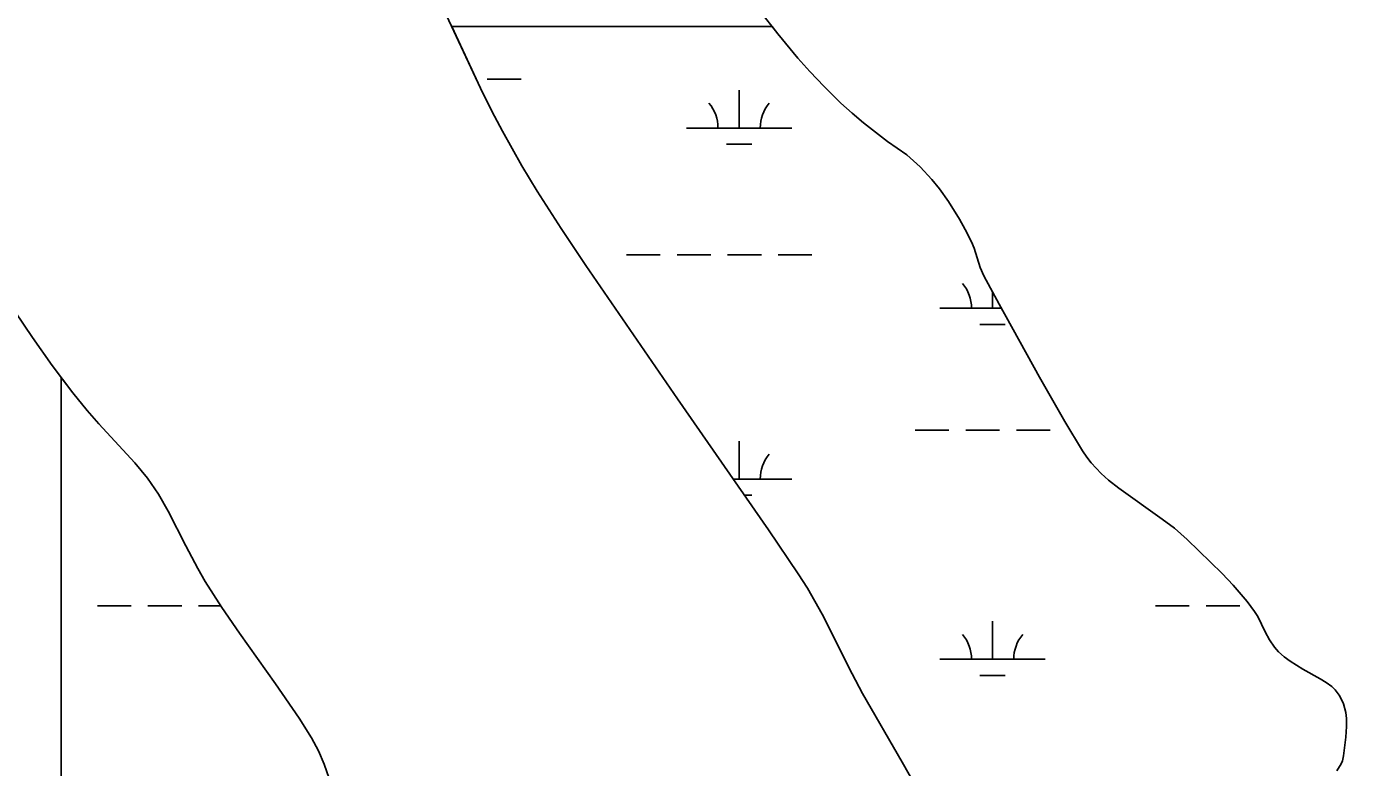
# Model space of a CAD drawing. Extents: x 3161564 to 3199464, y 849354 to 874788.
# Drawn here: x 3184008 to 3185260, y 871536 to 872239 of the extents above; entities that cross this region are included whole.
import ezdxf

# ---------------------------------------------------------------- set-up
doc = ezdxf.new("R2010")
doc.units = 0
for name, color, linetype in [('V-SITE-VEGE', 7, 'Continuous'), ('V-TOPO-SHOR', 7, 'Continuous'), ('V-WETL-SWMP', 7, 'Continuous')]:
    doc.layers.add(name, color=color, linetype=linetype)

msp = doc.modelspace()

# ---------------------------------------------------------------- linework, layer by layer
at = {"layer": 'V-SITE-VEGE'}
for points in [[(3185251.3, 871533), (3185255.2, 871539.6), (3185256.4, 871542.6), (3185257.5, 871547.2), (3185259.7, 871565), (3185260.4, 871575.1), (3185260.3, 871582.7), (3185259.6, 871588.3), (3185257.4, 871596.7), (3185255.7, 871600.8), (3185253.4, 871604.8), (3185249.6, 871609.9), (3185246.3, 871612.9), (3185240.9, 871616.8), (3185235.2, 871620.3), (3185218.8, 871629.4), (3185206.8, 871637), (3185201.1, 871641.2), (3185195.8, 871646), (3185192, 871650.3), (3185187.3, 871657.4), (3185183.1, 871664.8), (3185176.1, 871679.5), (3185173.2, 871684.2), (3185166.2, 871693.6), (3185152.9, 871709.2), (3185142.4, 871720.3), (3185109.3, 871752.4), (3185097.1, 871763.2), (3185085.6, 871771.8), (3185044.2, 871800.9), (3185034.5, 871808.7), (3185027.7, 871815), (3185018.2, 871825.1), (3185013.9, 871830.5), (3185010, 871836.3), (3184993.1, 871864.1), (3184969.1, 871906.4), (3184930.7, 871975.6), (3184916.2, 872002.4), (3184912.7, 872010.2), (3184907, 872028.6), (3184904.5, 872034.6), (3184898.7, 872046.2), (3184893.2, 872056.1), (3184882.8, 872072.9), (3184874.1, 872084.9), (3184867.1, 872093.5), (3184855.8, 872105.7), (3184843.4, 872117), (3184824.8, 872129.6), (3184802.3, 872147.2), (3184791.4, 872156.4), (3184780.7, 872166), (3184764.7, 872181.8), (3184751.3, 872196), (3184740, 872208.7), (3184720.9, 872231.6), (3184715.4, 872238.7), (3184411.6, 872238.7), (3184438.9, 872180.2), (3184449.7, 872158.3), (3184459.6, 872139.3), (3184478.1, 872106.7), (3184492.6, 872082.6), (3184515.4, 872047.1), (3184538.9, 872012), (3184625.6, 871885.6), (3184712, 871761.5), (3184740.3, 871719.8), (3184748.9, 871706.3), (3184762.8, 871681.7), (3184791.4, 871625.1), (3184801.3, 871606.4), (3184838.7, 871541.2), (3184857.5, 871508.6)], [(3184299.8, 871513.2), (3184290.6, 871539.5), (3184285.2, 871552.2), (3184278.7, 871564.3), (3184266.7, 871583.1), (3184244.5, 871615.6), (3184210.3, 871663.7), (3184193.6, 871688), (3184177.7, 871712.7), (3184170.6, 871724.8), (3184159.2, 871746.5), (3184142.5, 871779.4), (3184133.3, 871795.3), (3184123, 871810.6), (3184117.1, 871817.9), (3184110.9, 871825), (3184076.7, 871862), (3184065.6, 871874.7), (3184052, 871891.5), (3184032.6, 871917.4), (3184014, 871943.9), (3183980, 871993.6)]]:
    msp.add_lwpolyline(points, dxfattribs=at)
at = {"layer": 'V-TOPO-SHOR'}
for points in [[(3184857.5, 871508.6), (3184838.7, 871541.2), (3184801.3, 871606.4), (3184791.4, 871625.1), (3184762.8, 871681.7), (3184748.9, 871706.3), (3184740.3, 871719.8), (3184712, 871761.5), (3184625.6, 871885.6), (3184538.9, 872012), (3184515.4, 872047.1), (3184492.6, 872082.6), (3184478.1, 872106.7), (3184459.6, 872139.3), (3184449.7, 872158.3), (3184438.9, 872180.2), (3184406.7, 872249.2)], [(3185251.3, 871533), (3185255.2, 871539.6), (3185256.4, 871542.6), (3185257.5, 871547.2), (3185259.7, 871565), (3185260.4, 871575.1), (3185260.3, 871582.7), (3185259.6, 871588.3), (3185257.4, 871596.7), (3185255.7, 871600.8), (3185253.4, 871604.8), (3185249.6, 871609.9), (3185246.3, 871612.9), (3185240.9, 871616.8), (3185235.2, 871620.3), (3185218.8, 871629.4), (3185206.8, 871637), (3185201.1, 871641.2), (3185195.8, 871646), (3185192, 871650.3), (3185187.3, 871657.4), (3185183.1, 871664.8), (3185176.1, 871679.5), (3185173.2, 871684.2), (3185166.2, 871693.6), (3185152.9, 871709.2), (3185142.4, 871720.3), (3185109.3, 871752.4), (3185097.1, 871763.2), (3185085.6, 871771.8), (3185044.2, 871800.9), (3185034.5, 871808.7), (3185027.7, 871815), (3185018.2, 871825.1), (3185013.9, 871830.5), (3185010, 871836.3), (3184993.1, 871864.1), (3184969.1, 871906.4), (3184930.7, 871975.6), (3184916.2, 872002.4), (3184912.7, 872010.2), (3184907, 872028.6), (3184904.5, 872034.6), (3184898.7, 872046.2), (3184893.2, 872056.1), (3184882.8, 872072.9), (3184874.1, 872084.9), (3184867.1, 872093.5), (3184855.8, 872105.7), (3184843.4, 872117), (3184824.8, 872129.6), (3184802.3, 872147.2), (3184791.4, 872156.4), (3184780.7, 872166), (3184764.7, 872181.8), (3184751.3, 872196), (3184740, 872208.7), (3184720.9, 872231.6), (3184707.1, 872249.3)], [(3183980, 871993.6), (3184014, 871943.9), (3184032.6, 871917.4), (3184052, 871891.5), (3184065.6, 871874.7), (3184076.7, 871862), (3184110.9, 871825), (3184117.1, 871817.9), (3184123, 871810.6), (3184133.3, 871795.3), (3184142.5, 871779.4), (3184159.2, 871746.5), (3184170.6, 871724.8), (3184177.7, 871712.7), (3184193.6, 871688), (3184210.3, 871663.7), (3184244.5, 871615.6), (3184266.7, 871583.1), (3184278.7, 871564.3), (3184285.2, 871552.2), (3184290.6, 871539.5), (3184299.8, 871513.2)]]:
    msp.add_lwpolyline(points, dxfattribs=at)
at = {"layer": 'V-WETL-SWMP'}
for p, q in [((3184406.7, 872249.2), (3184438.9, 872180.2)), ((3184720.9, 872231.6), (3184707.1, 872249.3)), ((3184740, 872208.7), (3184720.9, 872231.6)), ((3184751.3, 872196), (3184740, 872208.7)), ((3184445.3, 872188.8), (3184477.3, 872188.8)), ((3184764.7, 872181.8), (3184751.3, 872196)), ((3184438.9, 872180.2), (3184449.7, 872158.3)), ((3184684.2, 872142.4), (3184684.2, 872178.4)), ((3184780.7, 872166), (3184764.7, 872181.8)), ((3184791.4, 872156.4), (3184780.7, 872166)), ((3184449.7, 872158.3), (3184459.6, 872139.3)), ((3184802.3, 872147.2), (3184791.4, 872156.4)), ((3184459.6, 872139.3), (3184478.1, 872106.7)), ((3184634.2, 872142.4), (3184734.2, 872142.4)), ((3184824.8, 872129.6), (3184802.3, 872147.2)), ((3184672.2, 872127), (3184696.2, 872127)), ((3184843.4, 872117), (3184824.8, 872129.6)), ((3184855.8, 872105.7), (3184843.4, 872117)), ((3184478.1, 872106.7), (3184492.6, 872082.6)), ((3184867.1, 872093.5), (3184855.8, 872105.7)), ((3184874.1, 872084.9), (3184867.1, 872093.5)), ((3184492.6, 872082.6), (3184515.4, 872047.1)), ((3184882.8, 872072.9), (3184874.1, 872084.9)), ((3184893.2, 872056.1), (3184882.8, 872072.9)), ((3184898.7, 872046.2), (3184893.2, 872056.1)), ((3184515.4, 872047.1), (3184538.9, 872012)), ((3184904.5, 872034.6), (3184898.7, 872046.2)), ((3184907, 872028.6), (3184904.5, 872034.6)), ((3184912.7, 872010.2), (3184907, 872028.6)), ((3184538.9, 872012), (3184625.6, 871885.6)), ((3184577.3, 872022.3), (3184609.3, 872022.3)), ((3184625.3, 872022.3), (3184657.3, 872022.3)), ((3184673.3, 872022.3), (3184705.3, 872022.3)), ((3184721.3, 872022.3), (3184753.3, 872022.3)), ((3184916.2, 872002.4), (3184912.7, 872010.2)), ((3184930.7, 871975.6), (3184916.2, 872002.4)), ((3184014, 871943.9), (3183980, 871993.6)), ((3184924.6, 871971.6), (3184924.6, 871986.8)), ((3184969.1, 871906.4), (3184930.7, 871975.6)), ((3184874.6, 871971.6), (3184933, 871971.6)), ((3184912.6, 871956.1), (3184936.6, 871956.1)), ((3184032.6, 871917.4), (3184014, 871943.9)), ((3184041.2, 871906), (3184032.6, 871917.4)), ((3184052, 871891.5), (3184041.2, 871906)), ((3184041.2, 871906), (3184041.2, 871343.7)), ((3184041.2, 871343.7), (3184041.2, 871906)), ((3184993.1, 871864.1), (3184969.1, 871906.4)), ((3184065.6, 871874.7), (3184052, 871891.5)), ((3184625.6, 871885.6), (3184712, 871761.5)), ((3184076.7, 871862), (3184065.6, 871874.7)), ((3184110.9, 871825), (3184076.7, 871862)), ((3185010, 871836.3), (3184993.1, 871864.1)), ((3184851.2, 871856.1), (3184883.2, 871856.1)), ((3184899.2, 871856.1), (3184931.2, 871856.1)), ((3184947.2, 871856.1), (3184979.2, 871856.1)), ((3184684.2, 871809.7), (3184684.2, 871845.7)), ((3185013.9, 871830.5), (3185010, 871836.3)), ((3184117.1, 871817.9), (3184110.9, 871825)), ((3185018.2, 871825.1), (3185013.9, 871830.5)), ((3185027.7, 871815), (3185018.2, 871825.1)), ((3184123, 871810.6), (3184117.1, 871817.9)), ((3184133.3, 871795.3), (3184123, 871810.6)), ((3185034.5, 871808.7), (3185027.7, 871815)), ((3184678.4, 871809.7), (3184734.2, 871809.7)), ((3185044.2, 871800.9), (3185034.5, 871808.7)), ((3185085.6, 871771.8), (3185044.2, 871800.9)), ((3184142.5, 871779.4), (3184133.3, 871795.3)), ((3184689.2, 871794.3), (3184696.2, 871794.3)), ((3184159.2, 871746.5), (3184142.5, 871779.4)), ((3184712, 871761.5), (3184740.3, 871719.8)), ((3185097.1, 871763.2), (3185085.6, 871771.8)), ((3185109.3, 871752.4), (3185097.1, 871763.2)), ((3185142.4, 871720.3), (3185109.3, 871752.4)), ((3184170.6, 871724.8), (3184159.2, 871746.5)), ((3184177.7, 871712.7), (3184170.6, 871724.8)), ((3184193.6, 871688), (3184177.7, 871712.7)), ((3184740.3, 871719.8), (3184748.9, 871706.3)), ((3185152.9, 871709.2), (3185142.4, 871720.3)), ((3184748.9, 871706.3), (3184762.8, 871681.7)), ((3185166.2, 871693.6), (3185152.9, 871709.2)), ((3184075.4, 871689.6), (3184107.4, 871689.6)), ((3184123.4, 871689.6), (3184155.4, 871689.6)), ((3184171.4, 871689.6), (3184192.6, 871689.6)), ((3184210.3, 871663.7), (3184193.6, 871688)), ((3185079.2, 871689.6), (3185111.2, 871689.6)), ((3185127.2, 871689.6), (3185159.2, 871689.6)), ((3185173.2, 871684.2), (3185166.2, 871693.6)), ((3184762.8, 871681.7), (3184791.4, 871625.1)), ((3184924.6, 871638.9), (3184924.6, 871674.9)), ((3185176.1, 871679.5), (3185173.2, 871684.2)), ((3185183.1, 871664.8), (3185176.1, 871679.5)), ((3184244.5, 871615.6), (3184210.3, 871663.7)), ((3185187.3, 871657.4), (3185183.1, 871664.8)), ((3185192, 871650.3), (3185187.3, 871657.4)), ((3185195.8, 871646), (3185192, 871650.3)), ((3184874.6, 871638.9), (3184974.6, 871638.9)), ((3185201.1, 871641.2), (3185195.8, 871646)), ((3185206.8, 871637), (3185201.1, 871641.2)), ((3185218.8, 871629.4), (3185206.8, 871637)), ((3184791.4, 871625.1), (3184801.3, 871606.4)), ((3184912.6, 871623.5), (3184936.6, 871623.5)), ((3185235.2, 871620.3), (3185218.8, 871629.4)), ((3184266.7, 871583.1), (3184244.5, 871615.6)), ((3185240.9, 871616.8), (3185235.2, 871620.3)), ((3185246.3, 871612.9), (3185240.9, 871616.8)), ((3185249.6, 871609.9), (3185246.3, 871612.9)), ((3185253.4, 871604.8), (3185249.6, 871609.9)), ((3184801.3, 871606.4), (3184838.7, 871541.2)), ((3185255.7, 871600.8), (3185253.4, 871604.8)), ((3185257.4, 871596.7), (3185255.7, 871600.8)), ((3185259.6, 871588.3), (3185257.4, 871596.7)), ((3185260.3, 871582.7), (3185259.6, 871588.3)), ((3184278.7, 871564.3), (3184266.7, 871583.1)), ((3185259.7, 871565), (3185260.4, 871575.1)), ((3185260.4, 871575.1), (3185260.3, 871582.7)), ((3184285.2, 871552.2), (3184278.7, 871564.3)), ((3185257.5, 871547.2), (3185259.7, 871565)), ((3184290.6, 871539.5), (3184285.2, 871552.2)), ((3184299.8, 871513.2), (3184290.6, 871539.5)), ((3184838.7, 871541.2), (3184857.5, 871508.6)), ((3185251.3, 871533), (3185255.2, 871539.6)), ((3185255.2, 871539.6), (3185256.4, 871542.6)), ((3185256.4, 871542.6), (3185257.5, 871547.2))]:
    msp.add_line(p, q, dxfattribs=at)
for centre, start, end in [((3184628.9, 872142.9), 359.2282, 40.7718), ((3184739.4, 872142.9), 139.2282, 180.7718), ((3184869.4, 871972.1), 359.2282, 40.7718), ((3184739.4, 871810.2), 139.2282, 180.7718), ((3184869.4, 871639.4), 359.2282, 40.7718), ((3184979.9, 871639.4), 139.2282, 180.7718)]:
    msp.add_arc(centre, 35.2, start, end, dxfattribs=at)

doc.saveas('drawing.dxf')
